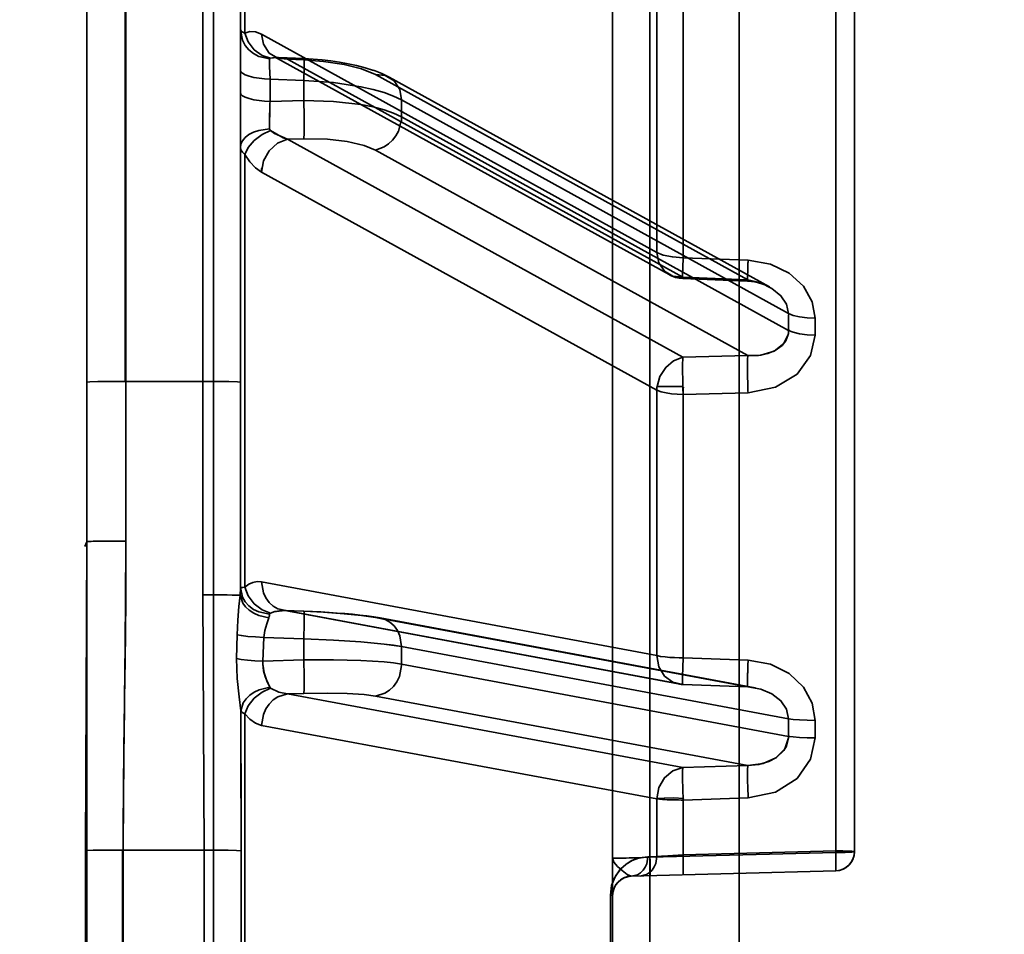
# Model space of a CAD drawing. Header units: millimetres. Extents: x -1465 to 393277, y -3788 to 454312.
# Tile 515 of 656: x 375454 to 375480, y 11049 to 11073. Entities that reach past the tile are written whole.
import ezdxf

# ---------------------------------------------------------------- set-up
doc = ezdxf.new("R2010")
doc.units = ezdxf.units.MM
doc.header["$XCLIPFRAME"] = 2
doc.layers.add('AHU03-3-68634OBJ', color=8, linetype='Continuous')
doc.layers.add('EC-MTR_250-0_7OBJ', color=8, linetype='Continuous')
picture_1 = doc.add_image_def('image3.bmp', size_in_pixel=(1540, 807))

msp = doc.modelspace()

# ---------------------------------------------------------------- linework, layer by layer
at = {"layer": 'AHU03-3-68634OBJ', "color": 8, "linetype": 'Continuous', "lineweight": 35, "ltscale": 100}
msp.add_line((375455.692, 10914.69), (375455.692, 11182.69), dxfattribs=at)
at = {"layer": 'EC-MTR_250-0_7OBJ', "color": 8, "linetype": 'Continuous', "lineweight": 35, "ltscale": 100}
for p, q in [((375458.992, 10981.556), (375458.992, 11108.076)), ((375458.709, 11104.553), (375458.709, 11057.533)), ((375475.205, 11050.821), (375475.205, 11103.159)), ((375475.692, 11050.842), (375475.692, 11102.66)), ((375469.392, 11100.012), (375469.392, 11050.676)), ((375472.692, 11099.54), (375472.692, 10997.84)), ((375455.692, 11098.679), (375455.692, 11058.919)), ((375470.365, 11096.131), (375470.365, 11001.248)), ((375456.692, 11063.091), (375456.692, 11095.561)), ((375456.709, 11063.091), (375456.709, 11095.561)), ((375459.692, 11084.506), (375459.692, 11057.686)), ((375459.807, 11072.166), (375459.807, 11082.785)), ((375470.541, 11066.453), (375470.541, 11072.968)), ((375471.228, 11066.315), (375471.228, 11072.78)), ((375460.241, 11072.14), (375470.541, 11066.453)), ((375460.562, 11071.557), (375470.863, 11065.873)), ((375460.682, 11071.528), (375460.643, 11071.532)), ((375460.682, 11071.528), (375461.349, 11071.5)), ((375460.921, 11071.488), (375461.342, 11071.47)), ((375460.921, 11071.488), (375471.221, 11065.804)), ((375463.374, 11071.114), (375463.164, 11071.196)), ((375463.212, 11071.087), (375472.914, 11065.736)), ((375463.572, 11071.018), (375463.373, 11071.115)), ((375473.48, 11065.553), (375463.571, 11071.018)), ((375460.464, 11070.97), (375461.342, 11070.933)), ((375460.464, 11070.387), (375460.464, 11070.97)), ((375461.342, 11070.933), (375461.342, 11070.407)), ((375461.342, 11070.407), (375460.464, 11070.387)), ((375463.892, 11070.426), (375473.979, 11064.863)), ((375463.892, 11069.984), (375463.892, 11070.426)), ((375463.892, 11069.984), (375473.979, 11064.421)), ((375460.921, 11069.405), (375461.342, 11069.414)), ((375460.921, 11069.405), (375471.221, 11063.721)), ((375459.807, 11057.728), (375459.807, 11069.001)), ((375463.212, 11069.115), (375472.914, 11063.764)), ((375460.241, 11068.545), (375470.541, 11062.864)), ((375471.228, 11066.315), (375472.921, 11066.248)), ((375471.217, 11065.774), (375472.91, 11065.706)), ((375472.914, 11065.736), (375471.221, 11065.804)), ((375472.914, 11063.764), (375471.221, 11063.721)), ((375456.709, 11063.091), (375458.709, 11063.09)), ((375456.709, 11058.933), (375456.709, 11063.091)), ((375470.541, 11055.948), (375470.541, 11062.864)), ((375470.548, 11062.96), (375471.222, 11062.96)), ((375471.228, 11062.754), (375472.921, 11062.797)), ((375472.921, 11062.797), (375471.228, 11062.754)), ((375471.228, 11055.892), (375471.228, 11062.754)), ((375460.241, 11057.87), (375470.541, 11055.948)), ((375460.802, 11057.13), (375471.103, 11055.211)), ((375460.85, 11057.124), (375461.344, 11057.106)), ((375460.921, 11057.119), (375461.342, 11057.103)), ((375460.921, 11057.119), (375471.221, 11055.2)), ((375463.332, 11056.934), (375463.166, 11056.962)), ((375463.212, 11056.945), (375472.914, 11055.138)), ((375473.103, 11055.114), (375463.331, 11056.934)), ((375459.592, 11055.874), (375459.603, 11056.494)), ((375460.28, 11055.805), (375460.302, 11056.424)), ((375460.302, 11056.424), (375461.342, 11056.385)), ((375461.342, 11055.838), (375461.342, 11056.385)), ((375463.892, 11056.184), (375473.979, 11054.306)), ((375463.892, 11055.725), (375463.892, 11056.184)), ((375472.921, 11055.83), (375471.228, 11055.892)), ((375471.228, 11055.892), (375472.921, 11055.83)), ((375460.28, 11055.805), (375461.342, 11055.838)), ((375463.892, 11055.725), (375473.979, 11053.846)), ((375472.914, 11055.138), (375471.221, 11055.2)), ((375471.221, 11055.2), (375472.913, 11055.135)), ((375472.913, 11055.135), (375472.978, 11055.131)), ((375472.978, 11055.131), (375473.044, 11055.123)), ((375473.044, 11055.123), (375473.111, 11055.112)), ((375460.921, 11054.953), (375461.342, 11054.966)), ((375460.921, 11054.953), (375471.221, 11053.033)), ((375463.212, 11054.894), (375472.914, 11053.087)), ((375459.807, 11042.943), (375459.807, 11054.436)), ((375473.979, 11054.306), (375473.979, 11053.846)), ((375460.241, 11054.131), (375470.541, 11052.215)), ((375474.666, 11053.808), (375474.666, 11054.261)), ((375472.914, 11053.087), (375471.221, 11053.033)), ((375470.541, 11050.717), (375470.541, 11052.215)), ((375471.228, 11052.188), (375472.921, 11052.241)), ((375472.921, 11052.241), (375471.228, 11052.188)), ((375471.228, 11050.756), (375471.228, 11052.188)), ((375455.654, 11046.509), (375455.654, 11050.87)), ((375456.617, 11046.495), (375456.617, 11050.884)), ((375456.634, 11050.884), (375458.747, 11050.883)), ((375456.634, 11046.495), (375456.634, 11050.884)), ((375458.747, 11050.883), (375458.747, 11046.496)), ((375459.711, 11046.512), (375459.711, 11050.867)), ((375470.308, 11050.711), (375470.541, 11050.717)), ((375470.308, 11050.711), (375470.541, 11050.717)), ((375475.205, 11050.821), (375470.365, 11050.696)), ((375470.365, 11050.696), (375475.205, 11050.821)), ((375471.228, 11050.756), (375475.205, 11050.862)), ((375475.672, 11050.702), (375475.687, 11050.772)), ((375475.687, 11050.771), (375475.692, 11050.842)), ((375469.392, 11049.702), (375469.392, 11050.676)), ((375475.469, 11050.426), (375475.525, 11050.469)), ((375475.524, 11050.468), (375475.574, 11050.519)), ((375475.573, 11050.519), (375475.615, 11050.576)), ((375475.615, 11050.575), (375475.648, 11050.638)), ((375475.648, 11050.637), (375475.672, 11050.703)), ((375469.8, 11050.194), (375469.819, 11050.197)), ((375469.818, 11050.197), (375469.838, 11050.2)), ((375469.837, 11050.2), (375469.857, 11050.201)), ((375469.858, 11050.201), (375469.879, 11050.202)), ((375469.878, 11050.202), (375469.866, 11050.202)), ((375475.205, 11050.342), (375469.878, 11050.202)), ((375475.343, 11050.365), (375475.408, 11050.391)), ((375475.408, 11050.391), (375475.469, 11050.426)), ((375469.598, 11050.107), (375469.612, 11050.117)), ((375469.612, 11050.117), (375469.626, 11050.126)), ((375469.626, 11050.126), (375469.641, 11050.135)), ((375469.64, 11050.135), (375469.655, 11050.143)), ((375469.655, 11050.143), (375469.67, 11050.151)), ((375469.67, 11050.151), (375469.684, 11050.158)), ((375469.781, 11050.191), (375469.8, 11050.194)), ((375469.334, 11047.672), (375469.334, 11049.707)), ((375469.392, 11049.702), (375469.392, 10997.367))]:
    msp.add_line(p, q, dxfattribs=at)
at = {"layer": 'EC-MTR_250-0_7OBJ', "color": 8, "linetype": 'Continuous', "lineweight": 35, "ltscale": 100, "flags": 128}
for points in [[(375459.807, 11072.166), (375459.755, 11072.188), (375459.719, 11072.209), (375459.692, 11072.25)], [(375459.692, 11072.25), (375459.745, 11071.979), (375459.815, 11071.847), (375459.912, 11071.728), (375460.033, 11071.63), (375460.169, 11071.558), (375460.453, 11071.494)], [(375460.241, 11072.14), (375460.084, 11072.201), (375459.939, 11072.208), (375459.807, 11072.166)], [(375459.807, 11072.166), (375459.895, 11071.936), (375460.051, 11071.73), (375460.256, 11071.583), (375460.477, 11071.51)], [(375460.921, 11071.488), (375460.67, 11071.511), (375460.441, 11071.646), (375460.291, 11071.874), (375460.241, 11072.14)], [(375460.477, 11071.51), (375460.466, 11071.507), (375460.453, 11071.494)], [(375460.453, 11071.494), (375460.453, 11071.412), (375460.454, 11071.293), (375460.464, 11070.97)], [(375460.682, 11071.528), (375460.629, 11071.529), (375460.477, 11071.51)], [(375460.477, 11071.51), (375460.526, 11071.52), (375460.682, 11071.528)], [(375460.682, 11071.528), (375460.643, 11071.532), (375460.611, 11071.538), (375460.588, 11071.545), (375460.572, 11071.552), (375460.562, 11071.557)], [(375460.682, 11071.528), (375460.741, 11071.524), (375460.921, 11071.488)], [(375460.921, 11071.488), (375460.861, 11071.503), (375460.682, 11071.528)], [(375461.349, 11071.5), (375461.351, 11071.49), (375461.352, 11071.477), (375461.353, 11071.459), (375461.353, 11071.435), (375461.353, 11071.406), (375461.353, 11071.373), (375461.353, 11071.335), (375461.352, 11071.247), (375461.349, 11071.148), (375461.346, 11071.042), (375461.342, 11070.933)], [(375461.342, 11071.47), (375461.344, 11071.482), (375461.347, 11071.498)], [(375462.945, 11071.264), (375462.721, 11071.322), (375462.498, 11071.369), (375462.273, 11071.409), (375462.046, 11071.441), (375461.818, 11071.467), (375461.585, 11071.486), (375461.349, 11071.5)], [(375463.212, 11071.087), (375462.846, 11071.237), (375462.397, 11071.349), (375461.861, 11071.43), (375461.342, 11071.47)], [(375463.164, 11071.195), (375462.946, 11071.264), (375462.721, 11071.322), (375462.498, 11071.369), (375462.273, 11071.409), (375462.047, 11071.441), (375461.819, 11071.467)], [(375459.692, 11071.202), (375459.705, 11071.161), (375459.721, 11071.14), (375459.746, 11071.119)], [(375459.746, 11071.119), (375459.817, 11071.078), (375459.916, 11071.041), (375460.039, 11071.011), (375460.177, 11070.989), (375460.321, 11070.976), (375460.464, 11070.97)], [(375463.892, 11070.426), (375463.845, 11070.694), (375463.695, 11070.926), (375463.465, 11071.064), (375463.212, 11071.087)], [(375463.892, 11070.426), (375463.684, 11070.525), (375463.434, 11070.616), (375463.148, 11070.697), (375462.831, 11070.768), (375462.12, 11070.877), (375461.342, 11070.933)], [(375459.692, 11070.619), (375459.705, 11070.578), (375459.721, 11070.556), (375459.746, 11070.535)], [(375459.746, 11070.535), (375459.817, 11070.494), (375459.916, 11070.458), (375460.039, 11070.428), (375460.177, 11070.406), (375460.321, 11070.392), (375460.464, 11070.387)], [(375461.342, 11070.407), (375462.12, 11070.386), (375462.831, 11070.304), (375463.148, 11070.242), (375463.434, 11070.168), (375463.684, 11070.081), (375463.892, 11069.984)], [(375460.453, 11069.671), (375460.452, 11069.781), (375460.457, 11070.155)], [(375460.457, 11070.155), (375460.454, 11070.026), (375460.453, 11069.671)], [(375461.349, 11070.175), (375461.353, 11069.925), (375461.353, 11069.695), (375461.349, 11069.519), (375461.346, 11069.457), (375461.342, 11069.414)], [(375463.212, 11069.115), (375463.44, 11069.201), (375463.552, 11069.278), (375463.654, 11069.375), (375463.742, 11069.489), (375463.811, 11069.615), (375463.885, 11069.876)], [(375460.453, 11069.671), (375460.169, 11069.631), (375460.033, 11069.584), (375459.912, 11069.522), (375459.815, 11069.446), (375459.745, 11069.361), (375459.704, 11069.274), (375459.692, 11069.188)], [(375460.477, 11069.628), (375460.256, 11069.521), (375460.051, 11069.366), (375459.895, 11069.183), (375459.807, 11069.001)], [(375460.477, 11069.628), (375460.464, 11069.641), (375460.456, 11069.656), (375460.453, 11069.671)], [(375460.477, 11069.628), (375460.58, 11069.554), (375460.921, 11069.405)], [(375460.921, 11069.405), (375460.804, 11069.441), (375460.477, 11069.628)], [(375459.692, 11069.188), (375459.704, 11069.123), (375459.743, 11069.06), (375459.807, 11069.001)], [(375460.241, 11068.545), (375460.294, 11068.836), (375460.441, 11069.1), (375460.66, 11069.299), (375460.921, 11069.405)], [(375461.342, 11069.414), (375461.958, 11069.401), (375462.473, 11069.341), (375462.914, 11069.238), (375463.212, 11069.115)], [(375459.807, 11069.001), (375459.938, 11068.812), (375460.084, 11068.657), (375460.241, 11068.545)], [(375470.541, 11066.453), (375470.712, 11066.382), (375470.95, 11066.334), (375471.228, 11066.315)], [(375471.221, 11065.804), (375470.962, 11065.83), (375470.743, 11065.961), (375470.596, 11066.179), (375470.541, 11066.453)], [(375471.228, 11066.315), (375471.22, 11066.057), (375471.216, 11065.871), (375471.216, 11065.779), (375471.221, 11065.804)], [(375471.228, 11066.315), (375471.22, 11066.054), (375471.216, 11065.866), (375471.216, 11065.779), (375471.221, 11065.804)], [(375472.914, 11065.736), (375472.912, 11065.72), (375472.911, 11065.71), (375472.908, 11065.72), (375472.908, 11065.739), (375472.908, 11065.764), (375472.908, 11065.798), (375472.909, 11065.838), (375472.91, 11065.885), (375472.911, 11065.938), (375472.913, 11065.995), (375472.915, 11066.055), (375472.917, 11066.118), (375472.921, 11066.248)], [(375472.91, 11065.706), (375472.908, 11065.728), (375472.908, 11065.745), (375472.908, 11065.767), (375472.908, 11065.795), (375472.909, 11065.826), (375472.909, 11065.862), (375472.911, 11065.946), (375472.914, 11066.041), (375472.917, 11066.143), (375472.921, 11066.248)], [(375472.921, 11066.248), (375473.502, 11066.146), (375473.992, 11065.912), (375474.365, 11065.571), (375474.592, 11065.166), (375474.666, 11064.736)], [(375472.91, 11065.706), (375473.008, 11065.698), (375473.103, 11065.683), (375473.193, 11065.663), (375473.28, 11065.636), (375473.362, 11065.606), (375473.439, 11065.571), (375473.51, 11065.532)], [(375472.91, 11065.706), (375473.046, 11065.693), (375473.175, 11065.667), (375473.296, 11065.631), (375473.408, 11065.585), (375473.51, 11065.532)], [(375472.914, 11065.736), (375472.913, 11065.723), (375472.911, 11065.711)], [(375472.914, 11065.736), (375473.25, 11065.656), (375473.543, 11065.516), (375473.778, 11065.325), (375473.927, 11065.101), (375473.979, 11064.863)], [(375473.979, 11064.863), (375474.099, 11064.813), (375474.265, 11064.772), (375474.461, 11064.745), (375474.666, 11064.736)], [(375472.914, 11063.764), (375473.189, 11063.766), (375473.437, 11063.815), (375473.63, 11063.894), (375473.813, 11064.03), (375473.903, 11064.145), (375473.969, 11064.314)], [(375472.914, 11063.764), (375473.255, 11063.774), (375473.598, 11063.878), (375473.856, 11064.078), (375473.969, 11064.314)], [(375473.979, 11064.421), (375473.978, 11064.384), (375473.975, 11064.349), (375473.969, 11064.314)], [(375473.969, 11064.314), (375473.974, 11064.34), (375473.979, 11064.421)], [(375473.979, 11064.421), (375474.099, 11064.372), (375474.265, 11064.333), (375474.461, 11064.309), (375474.666, 11064.3)], [(375474.666, 11064.3), (375474.55, 11063.766), (375474.197, 11063.283), (375473.632, 11062.938), (375472.921, 11062.797)], [(375471.221, 11063.721), (375470.982, 11063.628), (375470.775, 11063.455), (375470.624, 11063.224), (375470.548, 11062.96)], [(375471.222, 11062.96), (375471.222, 11062.981), (375471.221, 11063.009), (375471.22, 11063.041), (375471.22, 11063.074), (375471.219, 11063.105), (375471.218, 11063.134), (375471.218, 11063.162), (375471.217, 11063.193), (375471.217, 11063.226), (375471.216, 11063.263), (375471.216, 11063.302), (375471.216, 11063.345), (375471.215, 11063.389), (375471.215, 11063.436), (375471.215, 11063.485), (375471.216, 11063.536), (375471.216, 11063.586), (375471.217, 11063.636), (375471.219, 11063.681), (375471.221, 11063.721)], [(375472.914, 11063.764), (375472.91, 11063.659), (375472.908, 11063.483), (375472.91, 11063.252), (375472.915, 11063.004)], [(375455.692, 11063.076), (375455.766, 11063.082), (375455.974, 11063.086), (375456.298, 11063.089), (375456.709, 11063.091)], [(375458.709, 11063.09), (375459.082, 11063.089), (375459.394, 11063.086), (375459.613, 11063.081), (375459.692, 11063.076)], [(375470.541, 11062.864), (375470.655, 11062.822), (375470.787, 11062.792), (375470.929, 11062.772), (375471.076, 11062.76), (375471.228, 11062.754)], [(375456.709, 11058.933), (375456.525, 11058.933), (375456.336, 11058.932), (375456.154, 11058.931), (375456.069, 11058.93), (375455.991, 11058.929), (375455.92, 11058.928), (375455.858, 11058.927), (375455.806, 11058.926), (375455.763, 11058.924), (375455.731, 11058.923), (375455.719, 11058.922), (375455.701, 11058.921), (375455.689, 11058.911), (375455.639, 11058.789)], [(375456.709, 11058.933), (375456.701, 11057.306), (375456.68, 11055.405), (375456.663, 11054.111), (375456.643, 11052.261), (375456.634, 11050.884)], [(375456.634, 11050.884), (375456.637, 11051.53), (375456.645, 11052.429), (375456.657, 11053.597), (375456.667, 11054.482), (375456.674, 11054.976), (375456.685, 11055.782), (375456.695, 11056.58), (375456.702, 11057.371), (375456.707, 11058.156), (375456.709, 11058.933)], [(375455.654, 11050.87), (375455.662, 11052.89), (375455.692, 11058.919)], [(375459.682, 11057.52), (375459.687, 11057.588), (375459.69, 11057.65), (375459.692, 11057.707)], [(375460.453, 11057.03), (375460.169, 11057.088), (375460.033, 11057.154), (375459.912, 11057.244), (375459.815, 11057.352), (375459.745, 11057.473), (375459.692, 11057.72)], [(375459.807, 11057.728), (375459.755, 11057.727), (375459.719, 11057.726), (375459.707, 11057.725), (375459.693, 11057.722)], [(375460.241, 11057.87), (375460.129, 11057.877), (375460.018, 11057.856), (375459.91, 11057.807), (375459.807, 11057.728)], [(375459.807, 11057.728), (375459.895, 11057.506), (375460.051, 11057.3), (375460.256, 11057.143), (375460.477, 11057.056)], [(375460.241, 11057.87), (375460.291, 11057.589), (375460.354, 11057.454), (375460.441, 11057.335), (375460.549, 11057.239), (375460.67, 11057.17), (375460.921, 11057.119)], [(375458.747, 11050.883), (375458.709, 11057.533)], [(375458.709, 11057.533), (375458.747, 11050.883)], [(375458.709, 11057.533), (375459.037, 11057.532), (375459.199, 11057.531), (375459.348, 11057.529), (375459.475, 11057.527), (375459.575, 11057.525), (375459.644, 11057.523), (375459.682, 11057.52)], [(375459.603, 11056.494), (375459.621, 11056.873), (375459.654, 11057.231), (375459.682, 11057.52)], [(375459.682, 11057.52), (375459.754, 11057.319), (375459.828, 11057.22), (375459.924, 11057.13), (375460.04, 11057.054), (375460.169, 11056.994), (375460.435, 11056.931)], [(375460.85, 11057.124), (375460.717, 11057.12), (375460.593, 11057.097), (375460.477, 11057.056)], [(375460.477, 11057.056), (375460.565, 11057.089), (375460.85, 11057.124)], [(375460.826, 11057.126), (375460.814, 11057.128), (375460.802, 11057.13)], [(375460.851, 11057.124), (375460.839, 11057.125), (375460.826, 11057.126)], [(375460.302, 11056.424), (375460.326, 11056.602), (375460.38, 11056.775), (375460.435, 11056.931)], [(375460.454, 11057.032), (375460.451, 11056.996), (375460.445, 11056.966), (375460.435, 11056.931)], [(375460.477, 11057.056), (375460.464, 11057.048), (375460.456, 11057.04)], [(375461.344, 11057.106), (375461.348, 11057.093), (375461.35, 11057.077), (375461.351, 11057.054), (375461.352, 11057.024), (375461.353, 11056.988), (375461.353, 11056.944), (375461.353, 11056.895), (375461.352, 11056.781), (375461.35, 11056.653), (375461.347, 11056.519), (375461.342, 11056.385)], [(375463.212, 11056.945), (375462.846, 11056.998), (375462.397, 11057.042), (375461.861, 11057.079), (375461.342, 11057.103)], [(375463.332, 11056.934), (375463.166, 11056.962), (375462.989, 11056.986), (375462.804, 11057.007), (375462.611, 11057.026), (375462.413, 11057.044), (375462.21, 11057.059), (375462.001, 11057.073), (375461.788, 11057.086), (375461.568, 11057.096), (375461.344, 11057.106)], [(375462.989, 11056.986), (375462.804, 11057.007), (375462.612, 11057.026), (375462.413, 11057.044)], [(375463.892, 11056.184), (375463.845, 11056.468), (375463.782, 11056.605), (375463.695, 11056.726), (375463.587, 11056.823), (375463.465, 11056.893), (375463.212, 11056.945)], [(375460.302, 11056.424), (375460.089, 11056.435), (375459.886, 11056.451), (375459.719, 11056.472), (375459.603, 11056.494)], [(375463.892, 11056.184), (375463.438, 11056.25), (375462.833, 11056.308), (375462.118, 11056.354), (375461.342, 11056.385)], [(375461.342, 11056.385), (375462.12, 11056.354), (375462.831, 11056.308), (375463.434, 11056.25), (375463.684, 11056.218), (375463.892, 11056.184)], [(375459.699, 11054.508), (375459.658, 11054.874), (375459.609, 11055.354), (375459.592, 11055.874)], [(375460.28, 11055.805), (375460.069, 11055.817), (375459.875, 11055.833), (375459.712, 11055.852), (375459.592, 11055.874)], [(375463.892, 11055.725), (375463.684, 11055.757), (375463.434, 11055.785), (375462.831, 11055.825), (375462.12, 11055.843), (375461.342, 11055.838)], [(375471.221, 11055.2), (375470.962, 11055.255), (375470.743, 11055.415), (375470.596, 11055.657), (375470.541, 11055.948)], [(375470.541, 11055.948), (375470.642, 11055.928), (375470.759, 11055.914), (375470.883, 11055.903), (375471.005, 11055.896), (375471.122, 11055.891), (375471.228, 11055.892)], [(375471.228, 11055.892), (375471.221, 11055.643), (375471.216, 11055.408), (375471.216, 11055.244), (375471.221, 11055.2)], [(375460.275, 11055.727), (375460.276, 11055.757), (375460.277, 11055.781), (375460.28, 11055.805)], [(375460.455, 11055.124), (375460.375, 11055.316), (375460.309, 11055.497), (375460.275, 11055.727)], [(375460.275, 11055.727), (375460.296, 11055.549), (375460.338, 11055.408), (375460.402, 11055.253), (375460.455, 11055.124)], [(375461.342, 11054.966), (375461.344, 11054.976), (375461.346, 11054.993), (375461.35, 11055.044), (375461.352, 11055.122), (375461.353, 11055.224), (375461.353, 11055.346), (375461.351, 11055.481), (375461.345, 11055.76)], [(375463.892, 11055.688), (375463.835, 11055.407), (375463.769, 11055.27), (375463.682, 11055.147), (375463.575, 11055.045), (375463.457, 11054.967), (375463.212, 11054.894)], [(375472.914, 11055.138), (375472.91, 11055.15), (375472.909, 11055.168), (375472.909, 11055.18), (375472.908, 11055.194), (375472.908, 11055.209), (375472.908, 11055.227), (375472.908, 11055.246), (375472.908, 11055.267), (375472.908, 11055.313), (375472.91, 11055.425), (375472.913, 11055.554), (375472.917, 11055.692), (375472.921, 11055.83)], [(375472.913, 11055.135), (375472.91, 11055.147), (375472.909, 11055.163), (375472.908, 11055.185), (375472.908, 11055.213), (375472.908, 11055.249), (375472.908, 11055.29), (375472.909, 11055.337), (375472.91, 11055.446), (375472.913, 11055.569), (375472.917, 11055.7), (375472.921, 11055.83)], [(375472.921, 11055.83), (375473.502, 11055.727), (375473.992, 11055.484), (375474.365, 11055.13), (375474.592, 11054.709), (375474.666, 11054.261)], [(375460.455, 11055.124), (375460.184, 11055.059), (375460.054, 11054.997), (375459.937, 11054.917), (375459.84, 11054.822), (375459.767, 11054.719), (375459.699, 11054.508)], [(375460.477, 11055.099), (375460.256, 11055), (375460.051, 11054.841), (375459.895, 11054.642), (375459.807, 11054.436)], [(375460.455, 11055.124), (375460.477, 11055.099)], [(375460.921, 11054.953), (375460.692, 11054.998), (375460.477, 11055.099)], [(375460.477, 11055.099), (375460.69, 11054.998), (375460.921, 11054.953)], [(375472.914, 11055.138), (375473.25, 11055.079), (375473.543, 11054.955), (375473.778, 11054.773), (375473.927, 11054.55), (375473.979, 11054.306)], [(375460.921, 11054.953), (375460.67, 11054.876), (375460.549, 11054.795), (375460.441, 11054.687), (375460.354, 11054.559), (375460.291, 11054.418), (375460.241, 11054.131)], [(375461.342, 11054.966), (375461.958, 11054.974), (375462.473, 11054.963), (375462.914, 11054.934), (375463.212, 11054.894)], [(375459.699, 11054.508), (375459.702, 11053.599), (375459.711, 11050.867)], [(375459.807, 11054.436), (375459.737, 11054.471), (375459.699, 11054.508)], [(375459.699, 11054.508), (375459.737, 11054.471), (375459.807, 11054.436)], [(375459.711, 11050.867), (375459.709, 11051.778), (375459.699, 11054.508)], [(375460.241, 11054.131), (375460.085, 11054.187), (375459.939, 11054.291), (375459.807, 11054.436)], [(375459.807, 11054.436), (375459.938, 11054.291), (375460.085, 11054.187), (375460.241, 11054.131)], [(375474.666, 11054.261), (375474.461, 11054.264), (375474.265, 11054.274), (375474.099, 11054.288), (375473.979, 11054.306)], [(375473.978, 11053.81), (375473.88, 11053.517), (375473.649, 11053.287), (375473.314, 11053.138), (375472.914, 11053.087)], [(375473.978, 11053.81), (375473.922, 11053.592), (375473.852, 11053.477), (375473.658, 11053.294), (375473.466, 11053.19), (375473.205, 11053.113), (375472.914, 11053.087)], [(375474.666, 11053.808), (375474.55, 11053.253), (375474.197, 11052.751), (375473.632, 11052.39), (375472.921, 11052.241)], [(375473.979, 11053.846), (375474.099, 11053.83), (375474.265, 11053.818), (375474.461, 11053.81), (375474.666, 11053.808)], [(375471.221, 11053.033), (375470.962, 11052.952), (375470.743, 11052.769), (375470.596, 11052.512), (375470.541, 11052.215)], [(375471.228, 11052.188), (375471.22, 11052.483), (375471.216, 11052.742), (375471.216, 11052.938), (375471.221, 11053.033)], [(375472.914, 11053.087), (375472.912, 11053.076), (375472.911, 11053.058), (375472.909, 11053.001), (375472.908, 11052.916), (375472.908, 11052.805), (375472.91, 11052.673), (375472.913, 11052.53), (375472.921, 11052.241)], [(375470.541, 11052.215), (375470.616, 11052.208), (375470.689, 11052.202), (375470.756, 11052.199), (375470.817, 11052.196), (375470.907, 11052.193), (375470.981, 11052.191), (375471.041, 11052.19), (375471.112, 11052.189), (375471.174, 11052.188), (375471.228, 11052.188)], [(375470.541, 11052.215), (375470.712, 11052.201), (375470.95, 11052.192), (375471.228, 11052.188)], [(375471.236, 11052.23), (375470.984, 11052.241), (375470.731, 11052.24), (375470.542, 11052.227)], [(375455.654, 11050.87), (375455.856, 11050.878), (375456.198, 11050.882), (375456.617, 11050.884)], [(375455.654, 11050.87), (375455.856, 11050.878), (375456.198, 11050.883), (375456.617, 11050.884)], [(375458.747, 11050.883), (375459.08, 11050.882), (375459.371, 11050.879), (375459.59, 11050.874), (375459.711, 11050.867)], [(375458.747, 11050.883), (375459.08, 11050.882), (375459.371, 11050.879), (375459.59, 11050.873), (375459.711, 11050.867)], [(375470.308, 11050.711), (375470.092, 11050.682), (375469.904, 11050.614), (375469.741, 11050.515), (375469.58, 11050.366), (375469.457, 11050.19), (375469.366, 11049.96), (375469.334, 11049.707)], [(375469.334, 11049.707), (375469.378, 11050.002), (375469.424, 11050.124), (375469.48, 11050.228), (375469.603, 11050.392), (375469.737, 11050.512), (375469.877, 11050.6), (375470.019, 11050.661), (375470.308, 11050.711)], [(375469.878, 11050.202), (375470.04, 11050.241), (375470.118, 11050.29), (375470.187, 11050.356), (375470.242, 11050.437), (375470.281, 11050.527), (375470.308, 11050.711)], [(375469.878, 11050.202), (375470.04, 11050.241), (375470.118, 11050.29), (375470.187, 11050.356), (375470.242, 11050.437), (375470.281, 11050.527), (375470.308, 11050.711)], [(375470.541, 11050.717), (375470.514, 11050.533), (375470.475, 11050.443), (375470.42, 11050.362), (375470.351, 11050.296), (375470.274, 11050.248), (375470.112, 11050.208)], [(375471.228, 11050.756), (375470.827, 11050.736), (375470.665, 11050.726), (375470.541, 11050.717)], [(375471.228, 11050.238), (375471.232, 11050.258), (375471.233, 11050.274), (375471.233, 11050.296), (375471.234, 11050.323), (375471.234, 11050.355), (375471.234, 11050.391), (375471.234, 11050.474), (375471.233, 11050.567), (375471.231, 11050.663), (375471.228, 11050.756)], [(375471.228, 11050.238), (375471.231, 11050.248), (375471.232, 11050.26), (375471.233, 11050.278), (375471.233, 11050.3), (375471.234, 11050.326), (375471.234, 11050.357), (375471.234, 11050.391), (375471.234, 11050.47), (375471.233, 11050.559), (375471.231, 11050.656), (375471.228, 11050.756)], [(375475.204, 11050.829), (375475.208, 11050.65), (375475.21, 11050.474), (375475.209, 11050.384), (375475.205, 11050.342)], [(375475.205, 11050.342), (375475.207, 11050.352), (375475.208, 11050.364), (375475.209, 11050.382), (375475.21, 11050.404), (375475.21, 11050.43), (375475.21, 11050.461), (375475.21, 11050.495), (375475.21, 11050.574), (375475.209, 11050.664), (375475.207, 11050.761), (375475.205, 11050.862)], [(375475.205, 11050.862), (375475.444, 11050.859), (375475.623, 11050.852), (375475.692, 11050.842)], [(375475.205, 11050.862), (375475.291, 11050.861), (375475.394, 11050.86), (375475.498, 11050.857), (375475.592, 11050.854), (375475.663, 11050.848), (375475.692, 11050.842)], [(375475.692, 11050.842), (375475.629, 11050.832), (375475.455, 11050.824), (375475.205, 11050.821)], [(375475.692, 11050.842), (375475.654, 11050.834), (375475.542, 11050.827), (375475.379, 11050.823), (375475.205, 11050.821)], [(375475.205, 11050.821), (375475.207, 11050.727), (375475.208, 11050.636), (375475.209, 11050.554), (375475.21, 11050.481), (375475.21, 11050.45), (375475.209, 11050.422), (375475.209, 11050.398), (375475.208, 11050.378), (375475.208, 11050.362), (375475.207, 11050.351), (375475.212, 11050.366)], [(375470.365, 11050.696), (375469.99, 11050.683), (375469.675, 11050.674), (375469.466, 11050.672), (375469.392, 11050.677)], [(375469.392, 11050.677), (375469.403, 11050.674), (375469.422, 11050.673), (375469.436, 11050.673), (375469.469, 11050.672), (375469.51, 11050.672), (375469.559, 11050.673), (375469.615, 11050.673), (375469.678, 11050.675), (375469.747, 11050.676), (375469.822, 11050.678), (375469.987, 11050.683), (375470.17, 11050.689), (375470.365, 11050.696)], [(375469.392, 11050.677), (375469.425, 11050.571), (375469.52, 11050.458), (375469.643, 11050.349), (375469.771, 11050.249), (375469.878, 11050.202)], [(375470.365, 11050.215), (375470.368, 11050.236), (375470.369, 11050.251), (375470.37, 11050.271), (375470.37, 11050.295), (375470.37, 11050.323), (375470.37, 11050.355), (375470.37, 11050.427), (375470.369, 11050.51), (375470.368, 11050.601), (375470.365, 11050.696)], [(375470.365, 11050.215), (375470.368, 11050.234), (375470.369, 11050.249), (375470.37, 11050.269), (375470.37, 11050.293), (375470.37, 11050.322), (375470.37, 11050.355), (375470.37, 11050.431), (375470.369, 11050.517), (375470.367, 11050.607), (375470.365, 11050.696)], [(375475.205, 11050.342), (375475.275, 11050.349), (375475.344, 11050.365)], [(375469.447, 11049.932), (375469.457, 11049.951), (375469.468, 11049.968), (375469.478, 11049.984), (375469.489, 11049.999), (375469.5, 11050.014), (375469.511, 11050.027), (375469.522, 11050.04), (375469.534, 11050.052), (375469.546, 11050.064)], [(375469.534, 11050.052), (375469.546, 11050.064), (375469.558, 11050.075), (375469.571, 11050.086), (375469.584, 11050.097), (375469.598, 11050.107)], [(375469.685, 11050.158), (375469.7, 11050.165), (375469.715, 11050.171), (375469.731, 11050.177), (375469.747, 11050.182)], [(375469.731, 11050.177), (375469.748, 11050.182), (375469.765, 11050.187), (375469.782, 11050.191)], [(375469.334, 11049.707), (375469.347, 11049.706), (375469.359, 11049.706), (375469.377, 11049.705), (375469.388, 11049.704)], [(375469.392, 11049.702), (375469.393, 11049.734), (375469.395, 11049.765), (375469.4, 11049.795), (375469.406, 11049.823), (375469.413, 11049.848), (375469.421, 11049.871), (375469.429, 11049.893)], [(375469.421, 11049.871), (375469.429, 11049.893), (375469.438, 11049.913), (375469.448, 11049.933)]]:
    msp.add_lwpolyline(points, dxfattribs=at)
at = {"layer": 'EC-MTR_250-0_7OBJ', "color": 8, "linetype": 'Continuous', "lineweight": 35, "ltscale": 100}
for centre, radius, start, end in [((375478.387, 11069.752), 17.934, 177.9722, 178.715), ((375477.896, 11069.767), 17.444, 177.9618, 178.7254), ((375443.357, 11069.768), 17.997, 1.2947, 2.0339), ((375443.741, 11069.779), 17.613, 1.2866, 2.0419), ((375463.037, 11069.985), 0.856, 352.6865, 359.9482), ((375463.044, 11069.984), 0.848, 352.6538, 359.981), ((375461.098, 11068.535), 0.857, 172.6894, 179.3371), ((375471.249, 11066.574), 0.8, 241.1117, 267.6992), ((375568.914, 11064.642), 94.935, 179.86662, 180.13338), ((375566.876, 11064.518), 92.21, 179.86466, 180.13534), ((375471.399, 11062.851), 0.858, 172.6913, 179.1211), ((375471.392, 11062.851), 0.851, 172.6656, 179.1466), ((375494.148, 11063.548), 22.934, 181.4683, 181.9831), ((375458.004, 11063.609), 13.247, 356.292, 357.1333), ((375495.993, 11063.596), 23.086, 181.47, 181.9833), ((375460.815, 11056.159), 0.966, 83.7393, 87.9242), ((375440.398, 11055.118), 20.957, 1.7556, 1.97), ((375440.447, 11055.119), 20.908, 1.7554, 1.9703), ((375462.994, 11055.725), 0.898, 357.6682, 359.9988), ((375471.249, 11055.997), 0.8, 259.4469, 267.9058), ((375576.654, 11054.076), 102.675, 179.87174, 180.12826), ((375574.394, 11054.034), 99.728, 179.86986, 180.13014), ((375473.379, 11053.843), 0.6, 356.7801, 0.2638), ((375473.406, 11053.844), 0.573, 356.6041, 0.2532), ((375454.926, 11058.213), 17.373, 339.6892, 339.8555), ((375475.192, 11050.842), 0.5, 271.5, 0), ((375469.892, 11049.702), 0.5, 91.5, 180)]:
    msp.add_arc(centre, radius, start, end, dxfattribs=at)

# ---------------------------------------------------------------- pictures from other files: only their frames are drawn
at = {"color": 8, "lineweight": 13}
image = msp.add_image(picture_1, insert=(374792.852, 10539.733), size_in_units=(1860, 974.456), dxfattribs=at)
image.set_boundary_path([(-0.5, -0.5), (1539.5, 806.5)])

doc.saveas('drawing.dxf')
